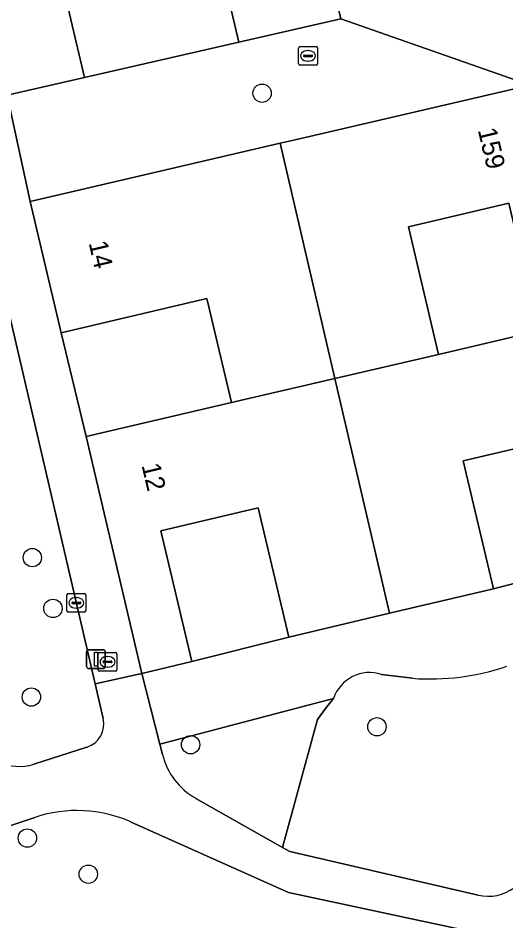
# Model space of a CAD drawing. Extents: x 162989 to 165008, y 383432 to 384338.
# Drawn here: x 164064.09 to 164090.12, y 383958.33 to 384006.49 of the extents above; entities that cross this region are included whole.
import ezdxf

# ---------------------------------------------------------------- set-up
doc = ezdxf.new("R2010")
doc.units = 0
for name, color, linetype in [('IMGEO_Boom', 7, 'Continuous'), ('IMGEO_Brandkraan', 7, 'Continuous'), ('IMGEO_Erf', 7, 'Continuous'), ('IMGEO_Groenvoorziening', 7, 'Continuous'), ('IMGEO_Kolk', 7, 'Continuous'), ('IMGEO_Lichtmast', 7, 'Continuous'), ('IMGEO_Muur', 7, 'Continuous'), ('IMGEO_Pand', 7, 'Continuous'), ('IMGEO_Pand_nummerreeks', 7, 'Continuous'), ('IMGEO_Voetpad_halfverhard', 7, 'Continuous'), ('IMGEO_Voetpad_open', 7, 'Continuous')]:
    doc.layers.add(name, color=color, linetype=linetype)

msp = doc.modelspace()

# ---------------------------------------------------------------- linework, layer by layer
at = {"layer": 'IMGEO_Boom'}
for centre in [(164077.111, 384002.483), (164064.849, 383977.711), (164065.947, 383975), (164064.798, 383970.274), (164083.237, 383968.686), (164073.296, 383967.732), (164064.587, 383962.75), (164067.835, 383960.826)]:
    msp.add_circle(centre, 0.489, dxfattribs=at)
at = {"layer": 'IMGEO_Brandkraan'}
for p, q in [((164068.361, 383971.725), (164068.361, 383972.577)), ((164068.436, 383972.651), (164069.288, 383972.651)), ((164068.849, 383972.431), (164068.874, 383972.431)), ((164069.362, 383972.577), (164069.362, 383971.725)), ((164068.62, 383972.145), (164068.62, 383972.157)), ((164069.058, 383972.108), (164068.66, 383972.108)), ((164068.663, 383972.194), (164069.061, 383972.194)), ((164068.872, 383971.871), (164068.847, 383971.871)), ((164069.104, 383972.157), (164069.104, 383972.145)), ((164069.288, 383971.651), (164068.436, 383971.651))]:
    msp.add_line(p, q, dxfattribs=at)
for points in [[(164068.361, 383971.725), (164068.361, 383972.577)], [(164068.436, 383972.651), (164069.288, 383972.651)], [(164069.362, 383972.577), (164069.362, 383971.725)], [(164069.288, 383971.651), (164068.436, 383971.651)]]:
    msp.add_lwpolyline(points, dxfattribs=at)
for centre, radius, start, end in [((164068.438, 383972.575), 0.0765, 91.552, 178.448), ((164068.438, 383972.575), 0.0765, 91.552, 178.448), ((164069.286, 383972.575), 0.0765, 1.552, 88.448), ((164069.286, 383972.575), 0.0765, 1.552, 88.448), ((164068.66, 383972.154), 0.0403, 85.8775, 175.7526), ((164068.657, 383972.144), 0.0366, 178.938, 274.7102), ((164069.061, 383972.151), 0.043, 264.8664, 352.4533), ((164069.065, 383972.156), 0.0386, 1.7309, 96.639), ((164068.438, 383971.727), 0.0765, 181.552, 268.448), ((164068.438, 383971.727), 0.0765, 181.552, 268.448), ((164069.286, 383971.727), 0.0765, 271.552, 358.448), ((164069.286, 383971.727), 0.0765, 271.552, 358.448)]:
    msp.add_arc(centre, radius, start, end, dxfattribs=at)
for centre, major_axis, ratio, start_param, end_param in [((164068.848, 383972.151), (-0.387, 0.002), 0.722429, 4.712389, 7.853982), ((164068.873, 383972.151), (-0.39, 0.002), 0.717154, 1.570796, 4.712389)]:
    msp.add_ellipse(centre, major_axis=major_axis, ratio=ratio, start_param=start_param, end_param=end_param, dxfattribs=at)
at = {"layer": 'IMGEO_Erf'}
for points in [[(164079.574, 384013.63), (164077.951, 384020.558), (164077.685, 384020.496), (164079.312, 384013.565), (164076.994, 384013.021), (164074.86, 384012.52), (164074.278, 384014.997), (164076.412, 384015.498), (164075.351, 384020.02), (164070.012, 384018.766), (164071.695, 384011.597), (164074.221, 384012.196), (164074.539, 384010.849), (164075.872, 384005.205), (164081.313, 384006.451)], [(164090.278, 383996.624), (164084.915, 383995.359), (164086.522, 383988.549), (164091.885, 383989.815)], [(164067.723, 383984.162), (164075.475, 383985.991), (164074.169, 383991.527), (164066.393, 383989.692)], [(164093.738, 383977.172), (164092.154, 383983.886), (164087.845, 383982.87), (164089.454, 383976.051)], [(164078.53, 383973.473), (164076.906, 383980.36), (164071.709, 383979.134), (164073.354, 383972.164)]]:
    msp.add_lwpolyline(points, close=True, dxfattribs=at)
at = {"layer": 'IMGEO_Groenvoorziening'}
for points in [[(164068.631, 383969.134), (164068.201, 383970.978), (164062.33, 383996.156)], [(164100.303, 383974.268), (164099.327, 383978.491), (164093.738, 383977.172), (164089.454, 383976.051), (164083.905, 383974.741), (164078.53, 383973.473), (164073.354, 383972.164), (164070.701, 383971.538), (164071.651, 383967.76), (164080.918, 383970.191)], [(164085.132, 383971.274), (164083.486, 383971.482)], [(164083.486, 383971.482), (164085.132, 383971.274)], [(164079.862, 383968.373), (164080.075, 383969.069), (164080.492, 383969.666), (164080.918, 383970.191), (164071.651, 383967.76), (164071.789, 383967.21)], [(164080.918, 383970.191), (164080.492, 383969.666), (164080.075, 383969.069), (164079.862, 383968.373), (164078.192, 383962.253), (164078.587, 383962.029), (164088.638, 383959.709)], [(164073.576, 383964.871), (164078.192, 383962.253), (164079.862, 383968.373)], [(164064.931, 383966.695), (164067.766, 383967.602)], [(164064.981, 383963.856), (164049.808, 383958.807), (164050.744, 383956.46)], [(164088.163, 383957.785), (164078.511, 383959.84), (164070.124, 383963.605)]]:
    msp.add_lwpolyline(points, dxfattribs=at)
for centre, radius, start, end in [((164086.081, 383983.861), 12.623, 265.6888, 288.9164), ((164086.081, 383983.861), 12.623, 265.6888, 288.9164), ((164082.856, 383969.536), 2.046, 72.0612, 161.3185), ((164082.856, 383969.536), 2.046, 72.0612, 161.3185), ((164067.369, 383968.837), 1.297, 287.8456, 13.2544), ((164064.161, 383969.095), 2.521, 200.9981, 287.795), ((164075.415, 383968.128), 3.74, 194.2092, 240.5505), ((164067.229, 383957.105), 7.116, 65.9949, 108.417), ((164089.173, 383961.991), 2.344, 256.7959, 306.4294)]:
    msp.add_arc(centre, radius, start, end, dxfattribs=at)
at = {"layer": 'IMGEO_Kolk'}
for p, q in [((164079.061, 384004.046), (164079.061, 384004.898)), ((164079.136, 384004.972), (164079.988, 384004.972)), ((164079.549, 384004.752), (164079.574, 384004.752)), ((164080.062, 384004.898), (164080.062, 384004.046)), ((164079.32, 384004.466), (164079.32, 384004.478)), ((164079.758, 384004.429), (164079.36, 384004.429)), ((164079.363, 384004.515), (164079.761, 384004.515)), ((164079.572, 384004.192), (164079.547, 384004.192)), ((164079.804, 384004.478), (164079.804, 384004.466)), ((164079.988, 384003.972), (164079.136, 384003.972)), ((164066.695, 383974.871), (164066.695, 383975.723)), ((164066.77, 383975.797), (164067.622, 383975.797)), ((164067.696, 383975.723), (164067.696, 383974.871)), ((164066.954, 383975.291), (164066.954, 383975.303)), ((164067.392, 383975.254), (164066.994, 383975.254)), ((164066.997, 383975.34), (164067.395, 383975.34)), ((164067.183, 383975.577), (164067.208, 383975.577)), ((164067.438, 383975.303), (164067.438, 383975.291)), ((164067.622, 383974.797), (164066.77, 383974.797)), ((164067.206, 383975.017), (164067.181, 383975.017))]:
    msp.add_line(p, q, dxfattribs=at)
for points in [[(164079.061, 384004.046), (164079.061, 384004.898)], [(164079.136, 384004.972), (164079.988, 384004.972)], [(164080.062, 384004.898), (164080.062, 384004.046)], [(164079.988, 384003.972), (164079.136, 384003.972)], [(164066.695, 383974.871), (164066.695, 383975.723)], [(164066.77, 383975.797), (164067.622, 383975.797)], [(164067.696, 383975.723), (164067.696, 383974.871)], [(164067.622, 383974.797), (164066.77, 383974.797)]]:
    msp.add_lwpolyline(points, dxfattribs=at)
for centre, radius, start, end in [((164079.138, 384004.896), 0.0765, 91.552, 178.448), ((164079.138, 384004.896), 0.0765, 91.552, 178.448), ((164079.986, 384004.896), 0.0765, 1.552, 88.448), ((164079.986, 384004.896), 0.0765, 1.552, 88.448), ((164079.36, 384004.475), 0.0403, 85.8775, 175.7526), ((164079.357, 384004.465), 0.0366, 178.938, 274.7102), ((164079.761, 384004.472), 0.043, 264.8664, 352.4533), ((164079.765, 384004.477), 0.0386, 1.7309, 96.639), ((164079.138, 384004.048), 0.0765, 181.552, 268.448), ((164079.138, 384004.048), 0.0765, 181.552, 268.448), ((164079.986, 384004.048), 0.0765, 271.552, 358.448), ((164079.986, 384004.048), 0.0765, 271.552, 358.448), ((164066.772, 383975.721), 0.0765, 91.552, 178.448), ((164066.772, 383975.721), 0.0765, 91.552, 178.448), ((164067.62, 383975.721), 0.0765, 1.552, 88.448), ((164067.62, 383975.721), 0.0765, 1.552, 88.448), ((164066.994, 383975.3), 0.0403, 85.8775, 175.7526), ((164066.991, 383975.29), 0.0366, 178.938, 274.7102), ((164067.395, 383975.297), 0.043, 264.8664, 352.4533), ((164067.399, 383975.302), 0.0386, 1.7309, 96.639), ((164066.772, 383974.873), 0.0765, 181.552, 268.448), ((164066.772, 383974.873), 0.0765, 181.552, 268.448), ((164067.62, 383974.873), 0.0765, 271.552, 358.448), ((164067.62, 383974.873), 0.0765, 271.552, 358.448)]:
    msp.add_arc(centre, radius, start, end, dxfattribs=at)
for centre, major_axis, ratio, start_param, end_param in [((164079.548, 384004.472), (-0.387, 0.002), 0.722429, 4.712389, 7.853982), ((164079.573, 384004.472), (-0.39, 0.002), 0.717154, 1.570796, 4.712389), ((164067.182, 383975.297), (-0.387, 0.002), 0.722429, 4.712389, 7.853982), ((164067.207, 383975.297), (-0.39, 0.002), 0.717154, 1.570796, 4.712389)]:
    msp.add_ellipse(centre, major_axis=major_axis, ratio=ratio, start_param=start_param, end_param=end_param, dxfattribs=at)
at = {"layer": 'IMGEO_Lichtmast'}
for p, q in [((164067.848, 383972.795), (164068.638, 383972.795)), ((164068.638, 383972.795), (164067.848, 383972.795)), ((164067.748, 383971.895), (164067.748, 383972.695)), ((164067.748, 383972.695), (164067.748, 383971.895)), ((164068.738, 383972.695), (164068.738, 383971.895)), ((164068.738, 383971.895), (164068.738, 383972.695)), ((164068.638, 383971.795), (164067.848, 383971.795)), ((164067.848, 383971.795), (164068.638, 383971.795))]:
    msp.add_line(p, q, dxfattribs=at)
msp.add_lwpolyline([(164068.168, 383972.67), (164068.318, 383972.67), (164068.318, 383971.92), (164068.168, 383971.92), (164068.168, 383972.67)], dxfattribs=at)
for centre, start, end in [((164067.848, 383972.695), 90, 180), ((164067.848, 383972.695), 90, 180), ((164068.638, 383972.695), 0, 90), ((164068.638, 383972.695), 360, 90), ((164067.848, 383971.895), 180, 270), ((164067.848, 383971.895), 180, 270), ((164068.638, 383971.895), 270, 0), ((164068.638, 383971.895), 270, 0)]:
    msp.add_arc(centre, 0.1, start, end, dxfattribs=at)
at = {"layer": 'IMGEO_Muur'}
msp.add_lwpolyline([(164075.872, 384005.205), (164081.313, 384006.451)], dxfattribs=at)
at = {"layer": 'IMGEO_Pand'}
for points in [[(164066.311, 384008.919), (164064.618, 384016.115), (164059.464, 384014.906), (164051.458, 384013.027), (164052.765, 384007.458), (164052.933, 384007.498), (164054.593, 384000.425), (164057.154, 384001.026), (164055.55, 384007.86), (164060.767, 384009.084), (164062.402, 384002.12), (164063.508, 384002.373), (164067.628, 384003.317)], [(164074.539, 384010.849), (164066.311, 384008.919), (164067.628, 384003.317), (164075.872, 384005.205)], [(164086.522, 383988.549), (164084.915, 383995.359), (164090.278, 383996.624), (164091.885, 383989.815), (164094.115, 383990.341), (164092.52, 383997.105), (164092.797, 383997.156), (164092.111, 384000), (164091.409, 384002.913), (164078.882, 384000), (164078.072, 383999.812), (164080.991, 383987.268)], [(164075.475, 383985.991), (164080.991, 383987.268), (164078.072, 383999.812), (164064.737, 383996.711), (164066.393, 383989.692), (164074.169, 383991.527)], [(164086.522, 383988.549), (164080.991, 383987.268), (164083.905, 383974.741), (164089.454, 383976.051), (164087.845, 383982.87), (164092.154, 383983.886), (164093.738, 383977.172), (164099.327, 383978.491), (164097.507, 383986.21), (164097.245, 383986.149), (164097.31, 383985.877), (164095.55, 383985.462), (164094.4, 383990.333), (164094.115, 383990.341), (164091.885, 383989.815)], [(164075.475, 383985.991), (164067.723, 383984.162), (164070.701, 383971.538), (164073.354, 383972.164), (164071.709, 383979.134), (164076.906, 383980.36), (164078.53, 383973.473), (164083.905, 383974.741), (164080.991, 383987.268)]]:
    msp.add_lwpolyline(points, close=True, dxfattribs=at)
at = {"layer": 'IMGEO_Voetpad_halfverhard'}
for points in [[(164071.789, 383967.21), (164071.651, 383967.76), (164070.701, 383971.538), (164068.201, 383970.978), (164068.631, 383969.134)], [(164067.766, 383967.602), (164064.931, 383966.695)], [(164088.638, 383959.709), (164078.587, 383962.029), (164078.192, 383962.253), (164073.576, 383964.871)], [(164056.281, 383964.002), (164049.013, 383960.709), (164049.808, 383958.807), (164064.981, 383963.856)], [(164070.124, 383963.605), (164078.511, 383959.84), (164088.163, 383957.785)]]:
    msp.add_lwpolyline(points, dxfattribs=at)
for centre, radius, start, end in [((164067.369, 383968.837), 1.297, 287.8456, 13.2544), ((164064.161, 383969.095), 2.521, 200.9981, 287.795), ((164075.415, 383968.128), 3.74, 194.2092, 240.5505), ((164067.229, 383957.105), 7.116, 65.9949, 108.417), ((164089.173, 383961.991), 2.344, 256.7959, 306.4294)]:
    msp.add_arc(centre, radius, start, end, dxfattribs=at)
at = {"layer": 'IMGEO_Voetpad_open'}
for points in [[(164063.922, 384079.957), (164064.148, 384078.972), (164064.824, 384076.093), (164066.473, 384069.071), (164067.816, 384063.58), (164069.463, 384056.565), (164070.743, 384051.183), (164072.383, 384044.2), (164073.683, 384038.676), (164075.309, 384031.749), (164076.628, 384026.192), (164077.951, 384020.558), (164079.574, 384013.63), (164081.313, 384006.451), (164091.409, 384002.913), (164093.474, 384003.388), (164097.152, 384004.269), (164104.901, 384006.108)], [(164062.169, 383996.847), (164062.33, 383996.156), (164068.201, 383970.978), (164070.701, 383971.538), (164067.723, 383984.162), (164066.393, 383989.692), (164064.737, 383996.711), (164063.508, 384002.373)]]:
    msp.add_lwpolyline(points, dxfattribs=at)
msp.add_lwpolyline([(164091.409, 384002.913), (164081.313, 384006.451), (164075.872, 384005.205), (164067.628, 384003.317), (164063.508, 384002.373), (164064.737, 383996.711), (164078.072, 383999.812), (164078.882, 384000)], close=True, dxfattribs=at)

# ---------------------------------------------------------------- texts
at = {"layer": 'IMGEO_Pand_nummerreeks'}
for s, rotation, p in [('159', 283.5552, (164088.614, 384000.519)), ('14', 283.2751, (164067.85, 383994.496)), ('12', 283.2734, (164070.673, 383982.633))]:
    msp.add_text(s, height=1, rotation=rotation, dxfattribs=at).set_placement(p)

doc.saveas('drawing.dxf')
